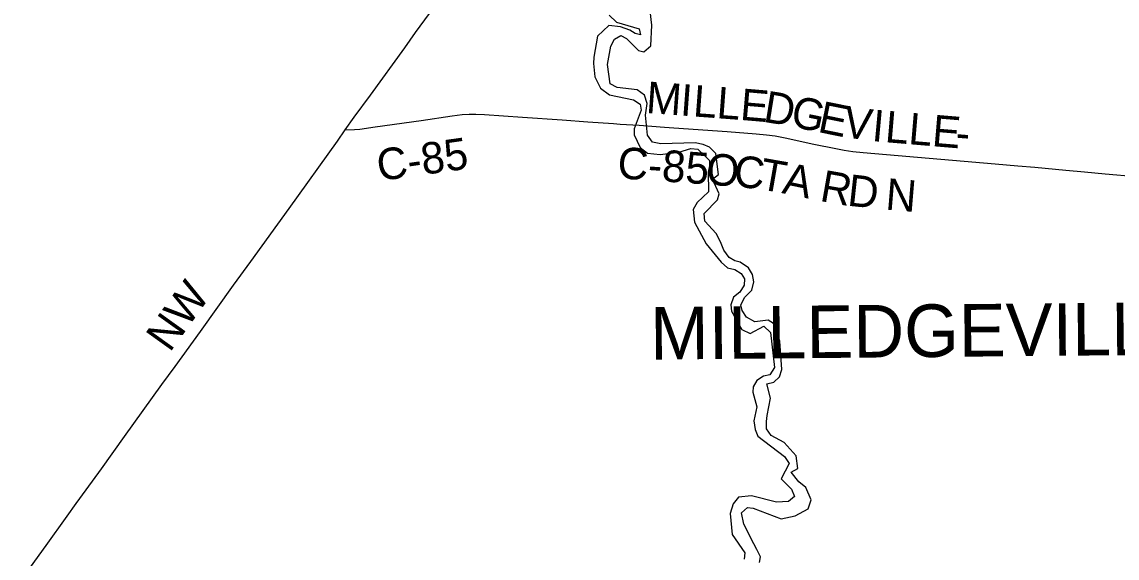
# Model space of a CAD drawing. Extents: x -51392 to 1635000, y 156707 to 696232.
# Drawn here: x 85774 to 96188, y 505205 to 510308 of the extents above; entities that cross this region are included whole.
import ezdxf

# ---------------------------------------------------------------- set-up
doc = ezdxf.new("R2010")
doc.units = 0
for name, color, linetype in [('GM_X_Corporation_Text', 7, 'Continuous'), ('GM_X_County_Road', 7, 'Continuous'), ('GM_X_County_Road_Text', 7, 'Continuous'), ('GM_X_Major_River', 7, 'Continuous')]:
    doc.layers.add(name, color=color, linetype=linetype)

msp = doc.modelspace()

# ---------------------------------------------------------------- linework, layer by layer
at = {"layer": 'GM_X_County_Road'}
for points in [[(88849, 509280), (88933, 509400), (89088, 509611), (89414, 510061), (89518, 510207), (89748, 510525), (89920, 510763), (89985, 510858), (90020, 510910)], [(88849, 509280), (88937, 509285), (88987, 509288), (89133, 509308), (89571, 509371), (89864, 509413), (89961, 509425), (90027, 509429), (90092, 509430), (90174, 509426), (90534, 509400), (90910, 509375), (91155, 509357), (91400, 509341), (91464, 509336)], [(85774, 505005), (86004, 505324), (86205, 505605), (86291, 505724), (86446, 505936), (86532, 506056), (86751, 506363), (87106, 506856), (87230, 507029), (87471, 507361), (87786, 507801), (87950, 508027), (88314, 508533), (88774, 509173), (88849, 509280)], [(91464, 509336), (91645, 509324), (91886, 509306)], [(91886, 509306), (91972, 509300), (92479, 509265), (92757, 509244), (92855, 509233), (92936, 509222), (93032, 509203), (93305, 509145), (93513, 509102), (93594, 509087), (93675, 509075), (93773, 509064), (94622, 508992), (95030, 508956), (95243, 508938), (95406, 508924), (95700, 508897), (95879, 508881), (96075, 508862), (96369, 508835), (96396, 508832)]]:
    msp.add_lwpolyline(points, dxfattribs=at)
at = {"layer": 'GM_X_Major_River'}
for points in [[(91688, 510024), (91755, 510081), (91764, 510276), (91740, 510496)], [(91357, 510371), (91427, 510304), (91643, 510242), (91657, 510184)], [(91657, 510184), (91605, 510197), (91554, 510229), (91467, 510260), (91355, 510273), (91248, 510173), (91212, 509971), (91210, 509911), (91223, 509786), (91276, 509676), (91362, 509615), (91591, 509565), (91653, 509525), (91664, 509468), (91597, 509289), (91597, 509232), (91652, 509114), (91722, 509057), (91842, 509046), (92021, 509067), (92136, 509104), (92202, 509098), (92313, 508989), (92313, 508937), (92301, 508879), (92303, 508690), (92194, 508589), (92158, 508521), (92169, 508402), (92282, 508195), (92423, 508020), (92483, 507969), (92553, 507953), (92613, 507914), (92645, 507862), (92643, 507802), (92602, 507736), (92541, 507688), (92515, 507614), (92522, 507556), (92620, 507381), (92698, 507344), (92829, 507411), (92892, 507353), (92932, 507018), (92886, 506950), (92825, 506936), (92761, 506895), (92728, 506835), (92724, 506785), (92761, 506646), (92734, 506512), (92746, 506428), (92771, 506366), (93027, 506171), (93071, 506107), (92993, 505961), (93093, 505862), (93121, 505792), (93062, 505744), (92948, 505739), (92711, 505797), (92587, 505784), (92536, 505722), (92509, 505630), (92528, 505429), (92647, 505256), (92641, 505194)], [(92789, 505165), (92796, 505219), (92764, 505287), (92734, 505340), (92639, 505527), (92616, 505635), (92674, 505687), (92727, 505680), (92993, 505580), (93128, 505609), (93252, 505673), (93279, 505759), (93228, 505877), (93162, 505930), (93088, 506023), (93151, 506058), (93135, 506177), (93022, 506306), (92898, 506371), (92854, 506437), (92853, 506505), (92861, 506561), (92892, 506728), (92859, 506864), (92925, 506880), (92978, 506931), (93000, 506999), (92980, 507270), (92921, 507439), (92869, 507471), (92743, 507454), (92665, 507497), (92623, 507563), (92611, 507616), (92648, 507687), (92715, 507755), (92733, 507835), (92722, 507905), (92682, 507968), (92604, 508022), (92554, 508033), (92500, 508067), (92450, 508134), (92417, 508214), (92375, 508293), (92269, 508410), (92262, 508486), (92387, 508613), (92404, 508673), (92342, 508812), (92397, 508854), (92372, 509054), (92312, 509115), (92252, 509141), (92176, 509156), (91851, 509146), (91771, 509163), (91723, 509230), (91704, 509420), (91721, 509530), (91693, 509609), (91624, 509661), (91433, 509683), (91369, 509719), (91342, 509902), (91373, 510078), (91408, 510144), (91468, 510177), (91522, 510151), (91638, 510034), (91688, 510024)]]:
    msp.add_lwpolyline(points, dxfattribs=at)

# ---------------------------------------------------------------- texts
at = {"layer": 'GM_X_Corporation_Text'}
msp.add_text('MILLEDGEVILLE', height=500, rotation=0.5386, dxfattribs=at).set_placement((91750, 507094))
at = {"layer": 'GM_X_County_Road_Text'}
for s, rotation, p in [('M', 355.7926, (91703, 509442)), ('I', 355.7967, (92028, 509418)), ('L', 355.7934, (92150, 509409)), ('L', 355.776, (92374, 509392)), ('E', 355.1738, (92597, 509376)), ('D', 350.8091, (92815, 509358)), ('G', 348.2934, (93072, 509316)), ('E', 348.5572, (93332, 509262)), ('V', 351.8626, (93571, 509214)), ('I', 354.7929, (93849, 509175)), ('L', 355.1928, (93974, 509164)), ('L', 355.2359, (94197, 509145)), ('E', 355.24, (94421, 509126)), ('-', 355.2388, (94645, 509108)), ('C-85', 8.0476, (89171, 508792)), ('C-85', 356.088, (91431, 508820)), ('O', 355.3807, (92273, 508762)), ('C', 354.6307, (92535, 508741)), ('T', 350.0187, (92774, 508718)), ('A', 348.1848, (92993, 508680)), ('R', 350.0285, (93352, 508605)), ('D', 353.7792, (93616, 508560)), ('N', 355.2543, (93979, 508522)), ('NW', 54.3287, (87180, 507155))]:
    msp.add_text(s, height=300, rotation=rotation, dxfattribs=at).set_placement(p)

doc.saveas('drawing.dxf')
